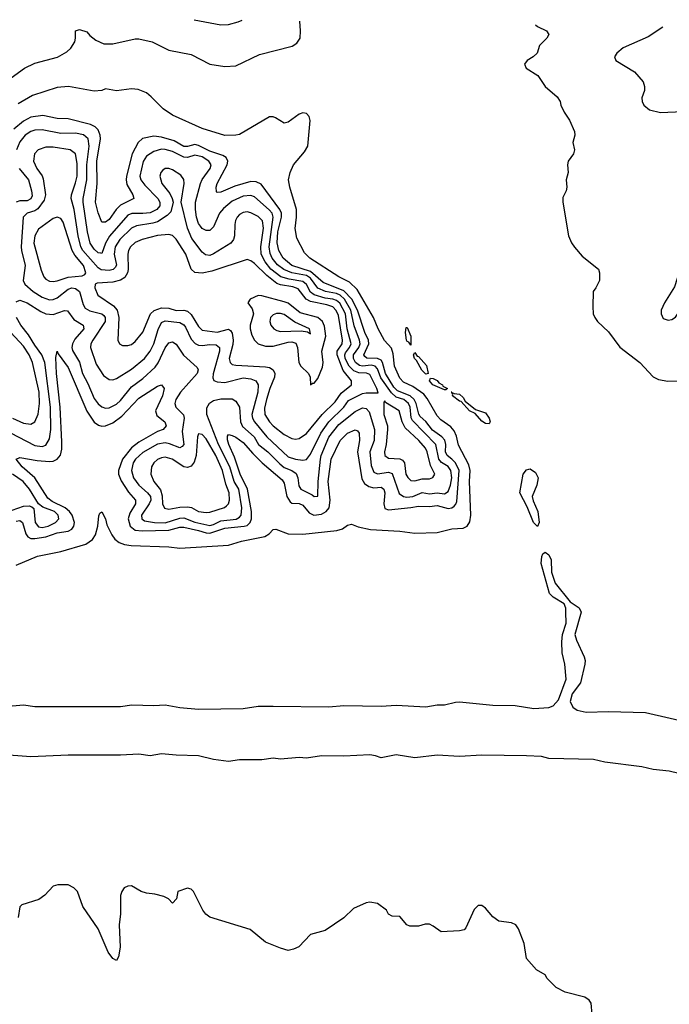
# Model space of a CAD drawing. Header units: inches. Extents: x 1843162 to 1959474, y 907081 to 1016326.
# Tile 540 of 656: x 1920570 to 1924057, y 1010804 to 1016089. Entities that reach past the tile are written whole.
import ezdxf

# ---------------------------------------------------------------- set-up
doc = ezdxf.new("R2010")
doc.units = ezdxf.units.IN
doc.header["$MEASUREMENT"] = 0
doc.layers.add('B9021', color=7, linetype='Continuous')

msp = doc.modelspace()

# ---------------------------------------------------------------- linework, layer by layer
at = {"layer": 'B9021', "color": 5}
for points, elevation in [([(1920523.6, 1015776.4), (1920594.5, 1015830), (1920650, 1015856.1), (1920772.2, 1015887.8), (1920822.8, 1015917.2), (1920843.7, 1015936.3), (1920865.1, 1015970), (1920869.8, 1015990), (1920869.6, 1016030), (1920890, 1016037.2), (1920930, 1016024.6), (1920945.2, 1016005.2), (1920978.6, 1015978.6), (1921020.6, 1015960.6), (1921070, 1015959.4), (1921190, 1015987), (1921210, 1015986.7), (1921280.2, 1015970), (1921370, 1015926.2), (1921490, 1015903.4), (1921590.9, 1015850.9), (1921670, 1015837.5), (1921730, 1015841.6), (1921857.6, 1015902.4), (1922032.1, 1015947.9), (1922056.9, 1015963.1), (1922075.4, 1015990), (1922077.9, 1016030), (1922073.7, 1016082.3)], 380), ([(1921505.8, 1016089.4), (1921650, 1016061), (1921690, 1016064.1), (1921742.8, 1016077.2), (1921763.8, 1016086.1)], 420), ([(1923338.7, 1016062.5), (1923350, 1016053.6), (1923397.3, 1016030), (1923410.6, 1016010), (1923399.1, 1015990), (1923360.7, 1015950), (1923346.8, 1015910), (1923326.8, 1015890), (1923294, 1015870), (1923279.1, 1015850), (1923287.7, 1015830), (1923350.7, 1015790), (1923390.6, 1015730), (1923455.4, 1015675.4), (1923470.4, 1015650), (1923474.9, 1015630), (1923492.7, 1015592.7), (1923521.6, 1015550), (1923547.7, 1015490), (1923550.6, 1015470), (1923539.1, 1015430), (1923547.7, 1015390), (1923542, 1015370), (1923514, 1015330), (1923510.7, 1015310), (1923514, 1015270), (1923504, 1015230), (1923507.3, 1015190), (1923502.8, 1015170), (1923485.5, 1015134.5), (1923485.5, 1015110), (1923516.4, 1014930), (1923531.9, 1014891.9), (1923547.5, 1014867.5), (1923590, 1014820.7), (1923677.3, 1014750), (1923682, 1014730), (1923682, 1014690), (1923663, 1014650), (1923648, 1014630), (1923645.5, 1014550), (1923648, 1014510), (1923656.3, 1014490), (1923670.6, 1014470), (1923730, 1014414), (1923791.3, 1014331.3), (1923899, 1014250), (1923970, 1014172), (1923998.3, 1014158.3), (1924048.9, 1014148.9), (1924131.6, 1014151.6)], 380), ([(1924021.5, 1016049.1), (1923943.2, 1015996.8), (1923810, 1015937.7), (1923775.4, 1015910), (1923762.7, 1015890), (1923770.2, 1015870), (1923870.3, 1015810), (1923916.7, 1015756.7), (1923924.6, 1015730), (1923922.9, 1015710), (1923910.2, 1015670), (1923912.1, 1015650), (1923920.7, 1015630), (1923950, 1015605), (1924010, 1015590.9), (1924250, 1015602.4)], 420), ([(1920550, 1013161.6), (1920664.7, 1013210), (1920790, 1013234.8), (1920925.2, 1013274.8), (1920960.6, 1013299.4), (1920975.8, 1013324.2), (1920988.5, 1013370), (1920993.8, 1013426.2), (1920999, 1013441), (1921010, 1013447.3), (1921030, 1013410.7), (1921037.9, 1013377.9), (1921063.5, 1013323.5), (1921080.5, 1013300.5), (1921103.3, 1013283.3), (1921132.9, 1013272.9), (1921167.5, 1013267.5), (1921370, 1013260.3), (1921430, 1013252.5), (1921690, 1013268.6), (1921760.4, 1013290), (1921885.4, 1013314.6), (1921908.3, 1013330), (1921930, 1013353.1), (1921945.3, 1013354.7), (1922010, 1013330.1), (1922090, 1013328), (1922272.3, 1013347.7), (1922302.9, 1013357.1), (1922330, 1013376.5), (1922350, 1013381.5), (1922387.1, 1013367.1), (1922453.1, 1013353.1), (1922610, 1013344.3), (1922690, 1013333), (1922810, 1013336.6), (1922890, 1013356.3), (1922950, 1013360.4), (1922971.1, 1013370), (1922985.7, 1013394.3), (1922991.1, 1013430), (1922983.7, 1013610), (1922987.4, 1013670), (1922980.1, 1013700.1), (1922926.1, 1013806.1), (1922914.4, 1013854.4), (1922902.4, 1013882.4), (1922883.8, 1013903.7), (1922830, 1013942.4), (1922810, 1013963.9), (1922756.7, 1014056.7), (1922739.1, 1014079.1), (1922680.6, 1014120.6), (1922630, 1014143.3), (1922610, 1014165.9), (1922582, 1014230), (1922575.2, 1014295.2), (1922566.4, 1014326.4), (1922528.2, 1014368.2), (1922493.4, 1014430), (1922469.2, 1014490), (1922381.7, 1014641.7), (1922339.9, 1014679.9), (1922283.3, 1014710), (1922126.5, 1014810), (1922098.5, 1014838.5), (1922057.4, 1014917.4), (1922047.9, 1014967.9), (1922056, 1015030), (1922055.3, 1015070), (1922018.9, 1015190), (1922012.1, 1015230), (1922020.9, 1015270), (1922040.3, 1015310), (1922099.1, 1015380.9), (1922115.5, 1015410), (1922128.7, 1015548.7), (1922123.7, 1015570), (1922110, 1015585.8), (1922090, 1015589.9), (1922070, 1015582), (1922010, 1015539.8), (1921990, 1015533.8), (1921943.1, 1015563.1), (1921930, 1015568.4), (1921910, 1015568.5), (1921750, 1015473.9), (1921730, 1015468.8), (1921671.7, 1015468.3), (1921550, 1015505.6), (1921390, 1015576.5), (1921339.3, 1015610), (1921276.1, 1015676.1), (1921250, 1015696.5), (1921205.7, 1015714.3), (1921170, 1015717.4), (1921090, 1015707.3), (1921030, 1015717.6), (1921010, 1015709.6), (1920970, 1015706.6), (1920831.5, 1015731.5), (1920770, 1015725.9), (1920638.1, 1015681.9), (1920561.5, 1015638.5)], 380), ([(1920550, 1013397.2), (1920570, 1013400.9), (1920584.4, 1013390), (1920601.8, 1013330), (1920613.7, 1013313.7), (1920630, 1013305.2), (1920650, 1013304.2), (1920710, 1013313.7), (1920770, 1013334.7), (1920830, 1013343.9), (1920850, 1013355.3), (1920861, 1013370), (1920863.8, 1013390), (1920851.2, 1013430), (1920836.6, 1013450), (1920812.8, 1013470), (1920743.9, 1013503.9), (1920720.4, 1013520.4), (1920650.9, 1013630.9), (1920582.1, 1013690), (1920549.8, 1013730), (1920570, 1013740.2), (1920663.7, 1013723.7), (1920730, 1013717.9), (1920750, 1013720.3), (1920770, 1013729.6), (1920788.6, 1013751.4), (1920796, 1013784), (1920796.5, 1013823.6), (1920786.7, 1014010), (1920766.4, 1014190), (1920763.4, 1014276.6), (1920770, 1014310.8), (1920775.2, 1014295.2), (1920830, 1014221.6), (1920930, 1013988.8), (1920968.9, 1013928.9), (1920992.8, 1013912.8), (1921010, 1013907.7), (1921030, 1013908.8), (1921070, 1013925.8), (1921117.9, 1013962.1), (1921210, 1014057.8), (1921310, 1014122), (1921330, 1014128.8), (1921344.4, 1014110), (1921335.9, 1014070), (1921299.3, 1013990), (1921304.9, 1013964.9), (1921349.2, 1013930), (1921356.6, 1013910), (1921339, 1013890), (1921310, 1013878.2), (1921210, 1013821.5), (1921170, 1013790.6), (1921120.8, 1013730), (1921099.4, 1013670), (1921100.2, 1013650), (1921114.4, 1013614.4), (1921153.9, 1013553.9), (1921192, 1013510), (1921192, 1013490), (1921160.3, 1013439.7), (1921152.7, 1013410), (1921163.4, 1013370), (1921189.7, 1013349.7), (1921226.4, 1013346.4), (1921370, 1013349.1), (1921430, 1013365.4), (1921450, 1013365.8), (1921530, 1013348.1), (1921570, 1013334.5), (1921590, 1013333.8), (1921670, 1013360.3), (1921774.2, 1013370), (1921790, 1013375.2), (1921807.3, 1013390), (1921813.4, 1013410), (1921814.6, 1013450), (1921792.2, 1013570), (1921752.5, 1013650), (1921721.9, 1013741.9), (1921691.6, 1013810), (1921685, 1013835), (1921685.4, 1013854.6), (1921690, 1013862), (1921710, 1013858.3), (1921730, 1013848.1), (1921770, 1013819), (1921820.5, 1013760.5), (1921872.1, 1013710), (1921979.3, 1013619.3), (1921990, 1013601.1), (1922003.4, 1013530), (1922022, 1013502), (1922030, 1013495.1), (1922070, 1013491.9), (1922090, 1013483.9), (1922122.7, 1013442.7), (1922149.2, 1013430), (1922190, 1013435.6), (1922214.7, 1013450), (1922230.3, 1013469.7), (1922236.5, 1013510), (1922226.2, 1013610), (1922241.9, 1013730), (1922290.4, 1013830), (1922330, 1013869.5), (1922370, 1013887.1), (1922382.6, 1013882.6), (1922392.8, 1013870), (1922393.8, 1013830), (1922383.1, 1013770), (1922405.5, 1013625.5), (1922420.2, 1013600.2), (1922443.1, 1013583.1), (1922470, 1013577.3), (1922510, 1013580.1), (1922524.4, 1013570), (1922530.1, 1013550), (1922524.2, 1013490), (1922530, 1013465.7), (1922550, 1013458), (1922670, 1013470.3), (1922710, 1013478.8), (1922770, 1013477), (1922810, 1013481.7), (1922870, 1013465.1), (1922890, 1013468.8), (1922902, 1013478), (1922911.3, 1013488.7), (1922916, 1013504), (1922928.2, 1013670), (1922908.3, 1013710), (1922890, 1013730.7), (1922863.7, 1013750), (1922856.2, 1013770), (1922857.1, 1013810), (1922851.9, 1013831.9), (1922836.4, 1013850), (1922786.3, 1013886.3), (1922750, 1013932.2), (1922720, 1013960), (1922712, 1013972), (1922698.7, 1014030), (1922687.4, 1014050), (1922666.3, 1014070), (1922597.7, 1014097.7), (1922577.2, 1014117.2), (1922533.1, 1014190), (1922517.2, 1014250), (1922510, 1014262.1), (1922490, 1014270.7), (1922432.6, 1014272.6), (1922422, 1014282), (1922417.8, 1014290), (1922443.9, 1014350), (1922441.4, 1014370), (1922422.7, 1014410), (1922382.5, 1014530), (1922353.3, 1014590), (1922310, 1014633.6), (1922198.9, 1014678.9), (1922130, 1014738.5), (1922029.6, 1014769.6), (1921983.8, 1014810), (1921961.4, 1014850), (1921952.2, 1014892.2), (1921956.1, 1014950), (1921975, 1015030), (1921974.4, 1015050), (1921966.7, 1015070), (1921866.2, 1015206.2), (1921839.7, 1015219.7), (1921810, 1015220.7), (1921723.7, 1015196.3), (1921650, 1015164.4), (1921630, 1015161.5), (1921625.3, 1015165.3), (1921623.4, 1015190), (1921629.9, 1015210), (1921683.6, 1015310), (1921687.8, 1015330), (1921677.2, 1015350), (1921659.8, 1015359.8), (1921590, 1015382.9), (1921530, 1015414.1), (1921510, 1015419.7), (1921470, 1015408.5), (1921450, 1015408.8), (1921399, 1015439), (1921330, 1015459.2), (1921290, 1015464), (1921229.1, 1015450.9), (1921204.8, 1015430), (1921173.3, 1015370), (1921142.6, 1015250), (1921140.6, 1015230), (1921145, 1015205), (1921177, 1015150), (1921182.2, 1015130), (1921110, 1015093.9), (1921087.3, 1015070), (1921050, 1015017.3), (1921030, 1015002.7), (1921010, 1015003.1), (1920990, 1015052.8), (1920976.9, 1015110), (1920985.2, 1015210), (1920983.4, 1015330), (1921002.7, 1015450), (1921001.7, 1015470), (1920990, 1015498.4), (1920974.5, 1015514.5), (1920950, 1015527.5), (1920830, 1015557.7), (1920770, 1015559.7), (1920694.3, 1015574.3), (1920630, 1015565.7), (1920590, 1015543.9), (1920538.7, 1015501.3)], 420), ([(1920550, 1014574.6), (1920570, 1014584.6), (1920610, 1014569), (1920682.3, 1014522.3), (1920710, 1014509.7), (1920750, 1014506.8), (1920810, 1014528.8), (1920826.1, 1014526.1), (1920860.9, 1014480.9), (1920911, 1014450), (1920913.9, 1014430), (1920865.6, 1014374.4), (1920853.4, 1014350), (1920849.7, 1014330), (1920853.1, 1014313.1), (1920890.5, 1014250.5), (1920907.4, 1014190), (1920936, 1014136), (1920970, 1014055.4), (1920990, 1014027.5), (1921011, 1014011), (1921030, 1014004.8), (1921050, 1014005.9), (1921090, 1014026.2), (1921110, 1014044.6), (1921170, 1014119.4), (1921230, 1014163.1), (1921296.4, 1014223.6), (1921312.3, 1014247.7), (1921350, 1014327.8), (1921370, 1014354.3), (1921390, 1014361), (1921410, 1014348.1), (1921448.6, 1014288.6), (1921522.1, 1014222.1), (1921528.3, 1014210), (1921522.1, 1014190), (1921433.5, 1014090), (1921407.6, 1014050), (1921402.7, 1014030), (1921408.1, 1014010), (1921449.2, 1013969.2), (1921452.1, 1013950), (1921441.8, 1013878.2), (1921450.1, 1013810), (1921442.3, 1013797.7), (1921430, 1013791.8), (1921373.4, 1013813.4), (1921350, 1013817.5), (1921310, 1013811.6), (1921230, 1013766.1), (1921190.6, 1013730), (1921178.8, 1013710), (1921170.1, 1013670), (1921181.1, 1013630), (1921209.2, 1013590), (1921256.2, 1013550), (1921272.2, 1013530), (1921273.5, 1013510), (1921264.5, 1013490), (1921224, 1013430), (1921225, 1013410), (1921239.5, 1013399.5), (1921293.4, 1013390), (1921350, 1013388.9), (1921430, 1013414.3), (1921450, 1013415), (1921510, 1013392.7), (1921590, 1013374.9), (1921610, 1013379.5), (1921650, 1013399.9), (1921731.2, 1013408.8), (1921750, 1013419.4), (1921758.5, 1013430), (1921762.2, 1013470), (1921745.5, 1013570), (1921721.8, 1013610), (1921698.4, 1013690), (1921637.5, 1013810), (1921573.6, 1013970), (1921574.7, 1014005.3), (1921589.3, 1014030.7), (1921610, 1014045.2), (1921650, 1014054.7), (1921710, 1014054.8), (1921730, 1014041.7), (1921748.9, 1014008.9), (1921755.2, 1013930), (1921766.3, 1013906.3), (1921829, 1013850), (1921852.4, 1013810), (1921901.3, 1013770), (1921965.4, 1013705.4), (1921990, 1013685.1), (1922030, 1013669), (1922053.4, 1013653.4), (1922062.3, 1013630), (1922067.5, 1013587.5), (1922079, 1013570), (1922139.7, 1013539.7), (1922150, 1013530.2), (1922170, 1013531.3), (1922171.2, 1013610), (1922184, 1013730), (1922188.3, 1013750), (1922230, 1013847.9), (1922283, 1013917), (1922370, 1013986.4), (1922410, 1014005.3), (1922430, 1014003.1), (1922445.1, 1013985.1), (1922473.5, 1013890), (1922472.1, 1013830), (1922448.4, 1013770), (1922456.8, 1013696.8), (1922470, 1013660.1), (1922490, 1013651.4), (1922550, 1013661.4), (1922570, 1013653.9), (1922606.1, 1013546.1), (1922630, 1013530.1), (1922647.1, 1013527.1), (1922679.8, 1013530), (1922730, 1013552.3), (1922770, 1013544.6), (1922810, 1013549.4), (1922850, 1013544.6), (1922870, 1013556.8), (1922882.7, 1013590), (1922889.4, 1013630), (1922883.9, 1013670), (1922870.3, 1013690.3), (1922833.3, 1013713.3), (1922819.8, 1013730), (1922803.7, 1013810), (1922677.7, 1013937.7), (1922671.5, 1013951.5), (1922665.9, 1014010), (1922657.5, 1014030), (1922630.9, 1014050), (1922590, 1014064.1), (1922566.3, 1014086.3), (1922507.5, 1014167.5), (1922490, 1014214.6), (1922477.7, 1014230), (1922455.5, 1014235.5), (1922410, 1014229.6), (1922393.1, 1014233.1), (1922373.1, 1014250), (1922361.1, 1014270), (1922360.9, 1014290), (1922389.5, 1014330), (1922397.3, 1014350), (1922394.4, 1014370), (1922365.5, 1014445.5), (1922348.1, 1014530), (1922313.5, 1014590), (1922290.8, 1014610.8), (1922270, 1014620.4), (1922210.8, 1014630.8), (1922170, 1014647.7), (1922130, 1014701.2), (1922110, 1014715.6), (1922030.5, 1014730), (1921988.2, 1014748.2), (1921954.1, 1014774.1), (1921925.8, 1014810), (1921914.6, 1014834.6), (1921909.3, 1014870), (1921930.7, 1015030), (1921924.3, 1015050), (1921909.6, 1015069.6), (1921830, 1015138.6), (1921810, 1015144.8), (1921770, 1015141.8), (1921710, 1015115), (1921663.4, 1015076.6), (1921642.7, 1015050), (1921610, 1014976.9), (1921590, 1014958.4), (1921570, 1014957), (1921550, 1014968.4), (1921540.3, 1014980.3), (1921530, 1014994.6), (1921518.1, 1015030), (1921512.8, 1015070), (1921513.7, 1015110), (1921539.5, 1015210), (1921548.7, 1015231.3), (1921592.2, 1015290), (1921596.6, 1015310), (1921585.6, 1015330), (1921550, 1015353.2), (1921510, 1015362.2), (1921470, 1015350.2), (1921450, 1015350.8), (1921390, 1015382.3), (1921350, 1015392.9), (1921330, 1015393.6), (1921290, 1015382.6), (1921250, 1015357.6), (1921232.4, 1015327.6), (1921215.3, 1015250), (1921219.1, 1015230), (1921240.6, 1015200.6), (1921310.9, 1015130), (1921322.7, 1015110), (1921322.2, 1015090), (1921305.1, 1015070), (1921270, 1015052.7), (1921230, 1015048.2), (1921171, 1015049), (1921150, 1015039.9), (1921052.1, 1014927.9), (1921030.6, 1014890), (1921010, 1014835.1), (1921004.5, 1014835.5), (1920990, 1014838.2), (1920970, 1014857.2), (1920948, 1014890), (1920933.4, 1014950), (1920910.8, 1015110), (1920909.9, 1015130.1), (1920930.5, 1015230), (1920930.4, 1015310), (1920942.3, 1015410), (1920936.4, 1015450), (1920911.7, 1015471.7), (1920870, 1015480.7), (1920790, 1015479.3), (1920690, 1015498.5), (1920650, 1015496.9), (1920628.5, 1015490), (1920599.2, 1015470), (1920570, 1015433.4), (1920551.6, 1015390)], 440), ([(1920566.8, 1015290), (1920616.1, 1015230), (1920633.3, 1015170), (1920635.7, 1015144.3), (1920630, 1015127), (1920610, 1015117), (1920570, 1015117), (1920550, 1015110.6)], 440), ([(1920475.6, 1013895.6), (1920650, 1013802.9), (1920690, 1013797.6), (1920710, 1013805.1), (1920730, 1013838.7), (1920737, 1013890), (1920735, 1014010), (1920703.9, 1014250), (1920687.9, 1014290), (1920650, 1014342.2), (1920617.4, 1014397.4), (1920574.9, 1014450), (1920552, 1014490)], 440), ([(1920530.2, 1013950), (1920590, 1013924.2), (1920630, 1013919), (1920651.6, 1013930), (1920668.2, 1013971.8), (1920675.6, 1014030), (1920673.3, 1014090), (1920639.1, 1014250), (1920620.8, 1014290), (1920590, 1014336.9), (1920522.1, 1014410)], 460), ([(1920530, 1013457), (1920590, 1013478.8), (1920619.8, 1013479.8), (1920635.4, 1013475.4), (1920644.8, 1013464.8), (1920653, 1013390), (1920670, 1013367.1), (1920690, 1013363.2), (1920723.2, 1013370), (1920761.8, 1013390), (1920780.2, 1013410), (1920775.2, 1013430), (1920756, 1013450), (1920693.5, 1013473.5), (1920669.8, 1013489.8), (1920622.9, 1013570), (1920588.5, 1013610), (1920530.6, 1013650.6)], 440), ([(1920490, 1012403.7), (1920590, 1012411.1), (1920650, 1012403.6), (1920750, 1012403.3), (1921110, 1012403.4), (1921172.3, 1012412.3), (1921290, 1012407.4), (1921350, 1012411.4), (1921430, 1012397.1), (1921530, 1012389.4), (1921770, 1012392), (1921850, 1012403.8), (1921930, 1012405.3), (1922230, 1012401.4), (1922310, 1012407.4), (1922510, 1012405.3), (1922590, 1012410.6), (1922750, 1012400.7), (1922810, 1012411.9), (1922850, 1012412.4), (1922910, 1012426.8), (1922930, 1012427.3), (1923109.5, 1012409.5), (1923230, 1012407.5), (1923330, 1012392.7), (1923410, 1012397.4), (1923433.5, 1012406.5), (1923462, 1012438), (1923502.4, 1012550), (1923496.5, 1012630), (1923482.2, 1012690), (1923479.2, 1012750), (1923483.2, 1012790), (1923502.8, 1012850), (1923502.3, 1012910), (1923501.4, 1012930), (1923493.2, 1012953.2), (1923434, 1012990), (1923414.2, 1013010), (1923368.7, 1013170), (1923372.5, 1013207.5), (1923378.4, 1013221.6), (1923390, 1013230.8), (1923410, 1013217.1), (1923422.8, 1013190), (1923424.4, 1013124.4), (1923444.9, 1013064.9), (1923525.3, 1012965.3), (1923572.4, 1012932.4), (1923583.1, 1012910), (1923550.1, 1012790), (1923558.7, 1012758.7), (1923600.6, 1012670), (1923606, 1012650), (1923604, 1012630), (1923579.8, 1012530), (1923535.7, 1012470), (1923524.1, 1012430), (1923539.7, 1012399.7), (1923562.3, 1012382.3), (1923610, 1012371.8), (1923730, 1012375.3), (1923930, 1012371.5), (1924170, 1012316)], 360), ([(1924152.1, 1012032.1), (1924055.5, 1012055.5), (1923970, 1012063.9), (1923910, 1012079.5), (1923710, 1012103.3), (1923650, 1012118.2), (1923410, 1012123.1), (1923370, 1012133.8), (1923290, 1012138), (1923050, 1012142.2), (1922930, 1012135), (1922810, 1012141.3), (1922690, 1012128.1), (1922590, 1012143.2), (1922510, 1012126.6), (1922478.8, 1012138.8), (1922450, 1012142.8), (1922310, 1012136.5), (1922190, 1012138.9), (1922110, 1012124.8), (1922070, 1012129), (1921970, 1012120.2), (1921930, 1012125.4), (1921870, 1012116.5), (1921750, 1012116.5), (1921690, 1012108.1), (1921610, 1012117.8), (1921530, 1012138.1), (1921410, 1012141.1), (1921330, 1012148.7), (1921270, 1012138.8), (1921210, 1012146.4), (1921110, 1012141.3), (1920830, 1012141.6), (1920630, 1012133.5), (1920464.5, 1012144.5)], 360), ([(1923642.7, 1010750), (1923637.2, 1010810), (1923626.3, 1010826.3), (1923602.7, 1010842.7), (1923498, 1010870), (1923450, 1010894), (1923402, 1010942), (1923390, 1010962), (1923344, 1010990), (1923289.5, 1011050), (1923277.2, 1011130), (1923246.6, 1011210), (1923232.3, 1011230), (1923210, 1011240.9), (1923142, 1011250), (1923110, 1011273.2), (1923070, 1011321.2), (1923050, 1011335.1), (1923030, 1011335.1), (1923010, 1011314), (1922964.5, 1011215.5), (1922955.5, 1011204.5), (1922930, 1011198), (1922832.5, 1011192.5), (1922790, 1011224.5), (1922770, 1011233.6), (1922746, 1011234), (1922710, 1011223.7), (1922663.2, 1011223.2), (1922648, 1011230), (1922610, 1011275.3), (1922570, 1011278), (1922550, 1011288), (1922539, 1011310), (1922490, 1011345.2), (1922450, 1011352.7), (1922430, 1011349.2), (1922362, 1011318), (1922310, 1011269), (1922210, 1011201.2), (1922130, 1011179), (1922067.5, 1011112.5), (1922039.8, 1011100.2), (1922010, 1011094), (1921970, 1011105.2), (1921890, 1011138), (1921806, 1011206), (1921590, 1011272), (1921568.2, 1011288.2), (1921552, 1011310), (1921502, 1011410), (1921490, 1011422), (1921470, 1011427), (1921418, 1011410), (1921412, 1011370), (1921390, 1011348), (1921368.7, 1011370), (1921342.9, 1011382.9), (1921295.1, 1011395.1), (1921250, 1011400.5), (1921221.2, 1011410), (1921170, 1011439.6), (1921150, 1011438.7), (1921130, 1011429.6), (1921117.4, 1011410), (1921111.4, 1011388.6), (1921111.3, 1011290), (1921104.2, 1011230), (1921109.1, 1011110.9), (1921100.3, 1011059.7), (1921090, 1011039.3), (1921070, 1011049.6), (1921044.8, 1011084.8), (1920990, 1011209.4), (1920907.8, 1011330), (1920880.5, 1011410), (1920860.9, 1011430), (1920830, 1011444.7), (1920774.6, 1011445.4), (1920750, 1011438), (1920704.9, 1011390), (1920672.8, 1011367.2), (1920581.6, 1011338.4), (1920570, 1011328), (1920560.7, 1011270)], 380)]:
    msp.add_lwpolyline(points, dxfattribs=dict(at, elevation=elevation))
for points, elevation in [([(1920710, 1015405.4), (1920668.3, 1015390), (1920648.8, 1015370), (1920644.2, 1015330), (1920661.5, 1015290), (1920690.7, 1015250.7), (1920696, 1015236), (1920708.4, 1015150), (1920700.1, 1015119.9), (1920666.1, 1015073.9), (1920650, 1015062.9), (1920609.2, 1015050), (1920588.3, 1015030), (1920577.4, 1014870), (1920578.5, 1014850), (1920598.9, 1014770), (1920587.4, 1014690), (1920596.8, 1014670), (1920642, 1014630), (1920690, 1014599.4), (1920730, 1014586.3), (1920750, 1014588), (1920770, 1014596.8), (1920830, 1014643.4), (1920850, 1014649.3), (1920870, 1014647), (1920890.5, 1014630), (1920910, 1014561.5), (1920921.4, 1014541.4), (1920946.9, 1014526.9), (1921010, 1014511.3), (1921020.8, 1014500.8), (1921028.6, 1014490), (1921028.4, 1014470), (1920962.7, 1014370), (1920951.4, 1014350), (1920948.9, 1014330), (1920980.1, 1014240.1), (1921020.2, 1014180.2), (1921050, 1014157.2), (1921070, 1014155.6), (1921090, 1014162.7), (1921170, 1014213.3), (1921240.2, 1014270), (1921270, 1014309.4), (1921289.9, 1014350.1), (1921312.9, 1014427.1), (1921330, 1014463.2), (1921350, 1014472.6), (1921430, 1014463.6), (1921450, 1014452.2), (1921459.6, 1014439.6), (1921490, 1014375), (1921510.9, 1014350.9), (1921530, 1014341.9), (1921550, 1014340.1), (1921590, 1014345.5), (1921624.4, 1014344.4), (1921642.6, 1014330), (1921641.6, 1014310), (1921608.1, 1014188.1), (1921606.1, 1014166.1), (1921612.5, 1014152.5), (1921630, 1014144.8), (1921670, 1014142.3), (1921770, 1014167.4), (1921810, 1014162), (1921837.8, 1014150), (1921850.1, 1014130), (1921848.5, 1014090), (1921816.2, 1013970), (1921819, 1013950), (1921830.3, 1013930.3), (1921896.7, 1013850), (1922010, 1013742.3), (1922050, 1013730.5), (1922090, 1013725.7), (1922110, 1013728.6), (1922130, 1013757.4), (1922186.6, 1013870), (1922228.4, 1013930), (1922310.3, 1014009.7), (1922334.7, 1014045.3), (1922410, 1014082.2), (1922430, 1014086.6), (1922493.6, 1014086.4), (1922487.1, 1014110), (1922450, 1014185.5), (1922431.8, 1014191.8), (1922390, 1014193), (1922363.7, 1014203.7), (1922338.2, 1014230), (1922317.6, 1014270), (1922314.2, 1014290), (1922318, 1014302), (1922339.7, 1014330), (1922348.5, 1014350), (1922328.3, 1014430), (1922318.2, 1014510), (1922287.3, 1014567.3), (1922270, 1014582.7), (1922250, 1014590), (1922210, 1014594.3), (1922150, 1014612.1), (1922130, 1014627.4), (1922108.4, 1014668.4), (1922090, 1014683.2), (1922016.3, 1014696.3), (1921971, 1014710), (1921918.1, 1014750), (1921886.7, 1014790), (1921866.1, 1014830), (1921863.5, 1014870), (1921878, 1014970), (1921872.8, 1015010), (1921850, 1015033), (1921810, 1015052.7), (1921790, 1015057.2), (1921770, 1015054.9), (1921750, 1015043.7), (1921737.4, 1015030), (1921728.4, 1015011.6), (1921724.8, 1014990), (1921723.6, 1014930), (1921718.1, 1014910), (1921703.8, 1014890), (1921610, 1014832.6), (1921590, 1014824.1), (1921566.6, 1014826.6), (1921550, 1014841.7), (1921494.4, 1014914.4), (1921469.6, 1014970), (1921436.7, 1015110), (1921452.9, 1015210), (1921451.2, 1015231.2), (1921434, 1015254), (1921390, 1015283.7), (1921370, 1015291.4), (1921350, 1015290.7), (1921337.6, 1015282.4), (1921327, 1015270), (1921322, 1015250), (1921332.3, 1015210), (1921375.9, 1015155.9), (1921388.7, 1015130), (1921394.2, 1015110), (1921381.3, 1015058.7), (1921361.9, 1015038.1), (1921310, 1015005.1), (1921283.7, 1014996.3), (1921196.4, 1014983.6), (1921170, 1014970.8), (1921106.4, 1014910), (1921081.9, 1014870), (1921077.6, 1014830), (1921088.9, 1014771.1), (1921081.5, 1014758.5), (1921070.9, 1014749.1), (1921050, 1014743.1), (1921006.5, 1014746.5), (1920990, 1014758), (1920908.3, 1014850), (1920898.1, 1014870), (1920883.2, 1014930), (1920861.3, 1015070), (1920846.2, 1015130), (1920848.2, 1015150), (1920870, 1015214), (1920877.4, 1015250), (1920877.8, 1015317.8), (1920868.5, 1015368.5), (1920840.5, 1015390), (1920750, 1015405.4)], 460), ([(1920770, 1015029), (1920750, 1015021.8), (1920670, 1014965.8), (1920650.1, 1014930), (1920646.1, 1014890), (1920684.6, 1014744.6), (1920699, 1014710), (1920710, 1014697.1), (1920730, 1014685.4), (1920750, 1014683.6), (1920770, 1014687.9), (1920830, 1014706.6), (1920905.7, 1014714.3), (1920919.2, 1014720.8), (1920925.5, 1014730), (1920912.7, 1014770), (1920865.7, 1014825.7), (1920852.1, 1014850), (1920802.5, 1015002.5), (1920790, 1015022.2)], 480), ([(1921370, 1014937.2), (1921310, 1014930.4), (1921227.4, 1014910), (1921190, 1014893.5), (1921165.2, 1014870), (1921154.3, 1014850), (1921149.7, 1014830), (1921151.9, 1014748.1), (1921148.8, 1014730), (1921134, 1014706), (1921110, 1014692), (1921070, 1014680.4), (1920985, 1014675), (1920974.4, 1014670), (1920972.1, 1014650), (1920989.4, 1014610), (1921073.5, 1014553.5), (1921093.1, 1014530), (1921100.9, 1014490), (1921096.9, 1014370), (1921106, 1014350), (1921121.2, 1014341.2), (1921150, 1014339.7), (1921170, 1014346.7), (1921190, 1014362), (1921230, 1014411.3), (1921272.5, 1014510), (1921290.7, 1014529.3), (1921330, 1014543.1), (1921370, 1014540.7), (1921410, 1014528.3), (1921450, 1014529.8), (1921470, 1014525.1), (1921490, 1014507.2), (1921530, 1014443.2), (1921550, 1014423.3), (1921630, 1014411.7), (1921690, 1014428.6), (1921700.8, 1014420.8), (1921710, 1014406.7), (1921715.7, 1014370), (1921714, 1014346), (1921694.8, 1014270), (1921699.2, 1014250), (1921710, 1014239.2), (1921730, 1014234.1), (1921890, 1014225.3), (1921910, 1014221.8), (1921930.7, 1014210.7), (1921938.9, 1014190), (1921936.6, 1014170), (1921911.9, 1014110), (1921893.7, 1014050), (1921883.5, 1014003.5), (1921885.8, 1013970), (1921910, 1013930.7), (1921929.6, 1013910), (1921990, 1013862.8), (1922030, 1013841.5), (1922050, 1013837.7), (1922070, 1013840.5), (1922110, 1013867.5), (1922193.3, 1013970), (1922262.3, 1014037.7), (1922296, 1014084), (1922350.4, 1014130), (1922350.4, 1014150), (1922306.3, 1014206.3), (1922274.6, 1014290), (1922274.4, 1014310), (1922300, 1014350), (1922303.1, 1014370), (1922281.9, 1014501.9), (1922269.2, 1014529.2), (1922250, 1014548.1), (1922219.1, 1014559.1), (1922130, 1014577.5), (1922108.3, 1014590), (1922065.2, 1014645.2), (1922035.7, 1014655.7), (1921970, 1014665.5), (1921950, 1014673.8), (1921895.6, 1014715.6), (1921830, 1014781.2), (1921810, 1014795.8), (1921790, 1014801.4), (1921601.2, 1014738.8), (1921548.9, 1014728.9), (1921510, 1014733.1), (1921490.3, 1014750.3), (1921462.2, 1014830), (1921410, 1014911.6), (1921390, 1014930.6)], 480), ([(1924270, 1014874), (1924250, 1014870.9), (1924170, 1014814.5), (1924130, 1014775.1), (1924115.4, 1014750), (1924084.1, 1014655.9), (1924030.3, 1014570), (1924013.7, 1014530), (1924012.4, 1014510), (1924024.8, 1014484.8), (1924050, 1014476.4), (1924070, 1014479.5), (1924090, 1014492.7), (1924162.6, 1014597.4), (1924210, 1014649.3), (1924222.7, 1014670), (1924269.8, 1014809.8), (1924274.9, 1014854.9)], 420), ([(1921850, 1014608.3), (1921807.1, 1014590), (1921794.7, 1014570), (1921817, 1014537), (1921824.8, 1014510), (1921807.2, 1014450), (1921807.5, 1014430), (1921816.4, 1014396.4), (1921829.8, 1014369.8), (1921850.2, 1014350), (1921890, 1014336.7), (1921930, 1014337.7), (1922010, 1014358.7), (1922030, 1014360.3), (1922052.3, 1014352.3), (1922060.6, 1014330), (1922067.9, 1014250), (1922079.4, 1014230), (1922119.8, 1014190), (1922128.1, 1014170), (1922130, 1014128.8), (1922141.7, 1014138.3), (1922150, 1014138.7), (1922170, 1014164.2), (1922195.6, 1014224.4), (1922199, 1014250), (1922191, 1014310), (1922212.2, 1014390), (1922205, 1014445), (1922195.2, 1014470), (1922170, 1014491.7), (1922075.7, 1014515.7), (1922010, 1014567.6), (1921990, 1014575.3), (1921870, 1014607.2)], 520), ([(1921970, 1014513.2), (1921947.7, 1014512.3), (1921930, 1014504.7), (1921916.1, 1014490), (1921911.5, 1014470), (1921917.7, 1014450), (1921933.7, 1014430), (1921950, 1014420.2), (1921970, 1014415.4), (1922080, 1014420), (1922114.4, 1014414.4), (1922130, 1014404), (1922125.6, 1014430), (1922046, 1014466), (1921990, 1014507)], 540), ([(1922670, 1014342), (1922658, 1014358), (1922650, 1014361.2), (1922646.6, 1014370), (1922640.5, 1014410), (1922643.7, 1014436.3), (1922650, 1014437.3), (1922670, 1014391)], 360), ([(1922750, 1014186.6), (1922728.2, 1014208.2), (1922700.1, 1014260.1), (1922689.7, 1014270), (1922683.6, 1014290), (1922690, 1014302.8), (1922703, 1014283), (1922710, 1014282), (1922753.4, 1014233.4), (1922762, 1014190)], 360), ([(1922857.5, 1014102.5), (1922850, 1014102.9), (1922787.3, 1014130), (1922769.6, 1014150), (1922775.3, 1014164.7), (1922790, 1014163.8), (1922810, 1014152.9), (1922820.5, 1014140.5), (1922838.8, 1014130), (1922842, 1014122), (1922866, 1014110)], 360), ([(1922889.7, 1014088.4), (1922889.3, 1014089.3), (1922886, 1014090)], 360), ([(1922889.7, 1014088.4), (1922902.8, 1014082.8), (1922930, 1014079.5), (1922950, 1014062), (1922961.3, 1014041.3), (1923017, 1013997), (1923070, 1013979.1), (1923090.3, 1013950), (1923095.3, 1013930), (1923090, 1013919.3), (1923070, 1013922), (1923050, 1013935.1), (1923015.1, 1013975.1), (1922984.5, 1013990), (1922939.1, 1014039.1), (1922930, 1014041.3), (1922892.7, 1014070), (1922895.3, 1014075.3)], 360), ([(1922530, 1014043.7), (1922524.5, 1014035.5), (1922523.8, 1013970), (1922543.3, 1013910), (1922544.2, 1013890), (1922537.6, 1013810), (1922527.8, 1013770), (1922529.7, 1013749.7), (1922550, 1013735.8), (1922610, 1013733.1), (1922624.7, 1013724.7), (1922634.9, 1013710), (1922643, 1013650), (1922652.6, 1013632.6), (1922670, 1013615.3), (1922690, 1013615), (1922730, 1013624.6), (1922770, 1013625), (1922787.9, 1013632.1), (1922798.6, 1013650), (1922775.7, 1013695.7), (1922757.4, 1013770), (1922747.5, 1013790), (1922712.4, 1013830), (1922638.7, 1013898.7), (1922622.4, 1013930), (1922606.5, 1013990), (1922534, 1014034)], 460), ([(1921530, 1013866.3), (1921523.5, 1013850), (1921517.3, 1013750), (1921505.7, 1013714.3), (1921490, 1013692.9), (1921470, 1013685.3), (1921450, 1013689), (1921388.7, 1013730), (1921350, 1013740.4), (1921330, 1013737.7), (1921310, 1013728.5), (1921288.8, 1013710), (1921276.8, 1013690), (1921273.3, 1013650), (1921289.6, 1013610), (1921325.4, 1013565.4), (1921334, 1013534), (1921336.8, 1013490), (1921347.8, 1013467.8), (1921370, 1013462.1), (1921430, 1013473.4), (1921470, 1013475.3), (1921491, 1013471), (1921530, 1013449.7), (1921570, 1013443.7), (1921590, 1013445.4), (1921668.3, 1013471.7), (1921680, 1013480), (1921689.9, 1013490.1), (1921695.6, 1013510), (1921693.8, 1013550), (1921676, 1013596), (1921657.4, 1013670), (1921622.9, 1013750), (1921570, 1013840.2), (1921550, 1013863.1)], 460), ([(1923350, 1013369.2), (1923327, 1013390), (1923294.6, 1013474.6), (1923253.7, 1013550), (1923272.7, 1013650), (1923290, 1013674), (1923302.9, 1013677.1), (1923310, 1013678), (1923338.3, 1013658.3), (1923352.4, 1013630), (1923346.3, 1013590), (1923320.9, 1013530), (1923326.4, 1013506.4), (1923350.4, 1013450), (1923358, 1013390)], 360)]:
    msp.add_lwpolyline(points, close=True, dxfattribs=dict(at, elevation=elevation))

doc.saveas('drawing.dxf')
